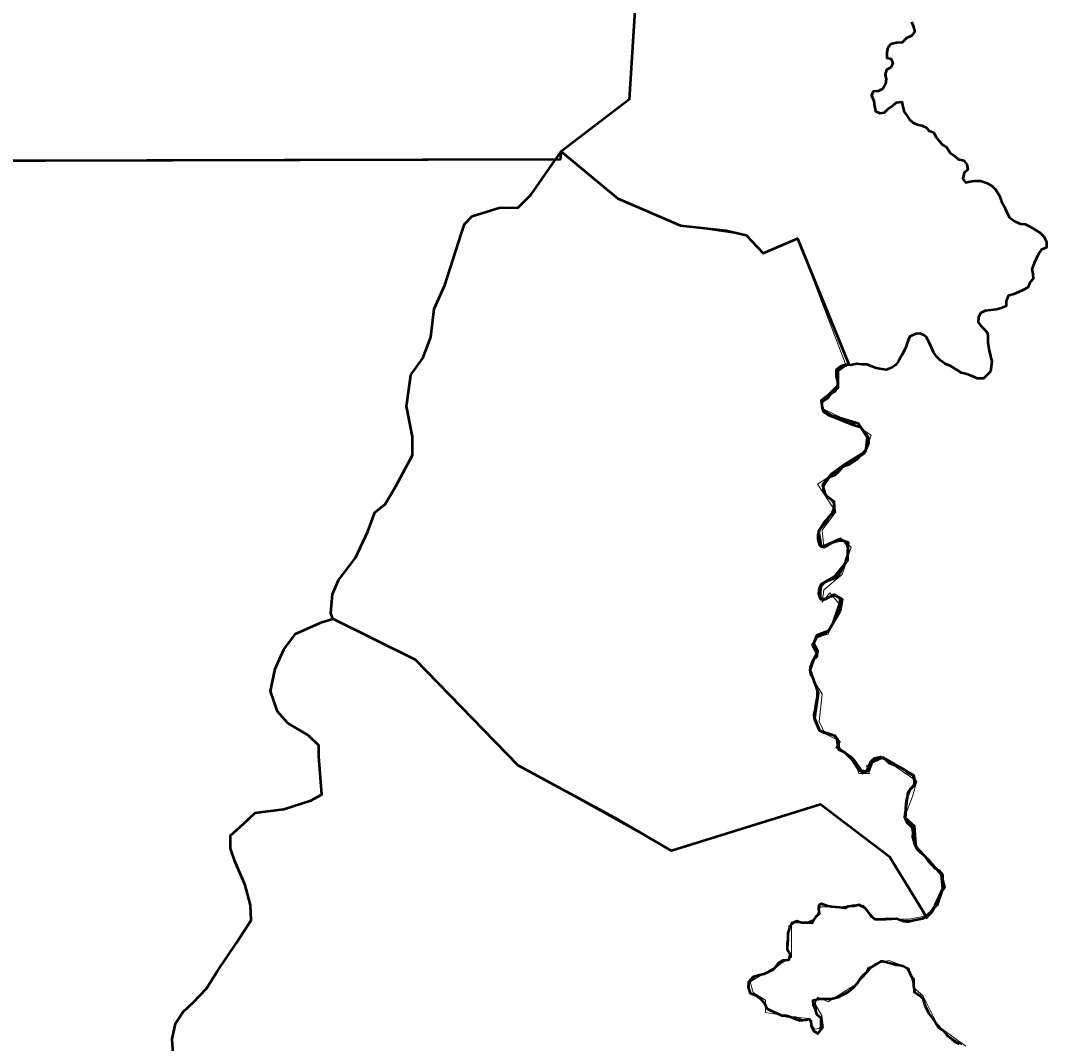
# Model space of a CAD drawing. Extents: x 553962 to 842807, y 8883888 to 9032388.
# Drawn here: x 817195 to 818309, y 9014664 to 9015774 of the extents above; entities that cross this region are included whole.
import ezdxf

# ---------------------------------------------------------------- set-up
doc = ezdxf.new("R2010")
doc.units = 0
doc.header["$LTSCALE"] = 200
for name, color, linetype, lineweight in [('24', 7, 'Continuous', 25), ('27', 7, 'Continuous', 13), ('28', 7, 'Continuous', 53), ('29', 7, 'Continuous', 53), ('35', 7, 'Continuous', 13)]:
    doc.layers.add(name, color=color, linetype=linetype, lineweight=lineweight)

msp = doc.modelspace()

# ---------------------------------------------------------------- linework, layer by layer
at = {"layer": '24', "lineweight": 53}
for points in [[(818162.4, 9015773.2), (818164.2, 9015768.5), (818166.2, 9015762.4), (818162.6, 9015757.8), (818157, 9015755.3), (818152.3, 9015750.7), (818146.2, 9015750.3), (818140.1, 9015748.8), (818136.6, 9015745.2), (818135.5, 9015739.6), (818135.5, 9015734), (818140.5, 9015733), (818142, 9015727.9), (818140, 9015723.3), (818135.4, 9015720.8), (818133.8, 9015715.7), (818134.8, 9015710.6), (818134.2, 9015705.5), (818131.2, 9015700.4), (818126.1, 9015697.9), (818121, 9015697.5), (818118.9, 9015692.9), (818121.4, 9015687.3), (818122.4, 9015681.7), (818123.4, 9015676), (818127.9, 9015674), (818133, 9015674.5), (818137.6, 9015679), (818142.2, 9015682), (818146.3, 9015685.6), (818151.9, 9015686), (818152.9, 9015680.9), (818154.4, 9015675.3), (818157.4, 9015671.2), (818160.4, 9015667.1), (818164, 9015663.6), (818168.5, 9015661.5), (818173.6, 9015660.4), (818178.2, 9015658.4), (818181.7, 9015654.8), (818186.8, 9015652.7), (818188.8, 9015648.1), (818192.3, 9015644), (818195.8, 9015639.9), (818200.4, 9015636.8), (818204.4, 9015630.7), (818209, 9015627.6), (818213, 9015624), (818219.1, 9015622.5), (818222.7, 9015618.3), (818223.6, 9015612.7), (818219.5, 9015609.2), (818218, 9015602.6), (818221, 9015598.5), (818226.1, 9015599.5), (818231.2, 9015600.5), (818237.3, 9015600.4), (818243.9, 9015598.3), (818250, 9015594.7), (818254, 9015590.6), (818258, 9015584), (818260, 9015577.9), (818263.5, 9015572.2), (818266, 9015566.1), (818269, 9015560.5)], [(818269, 9015560.5), (818275.1, 9015556.4), (818280.7, 9015553.8), (818285.8, 9015553.2), (818290.3, 9015551.2), (818296.4, 9015547.6), (818302, 9015544), (818306, 9015539.9), (818309, 9015534.3), (818309, 9015528.1), (818303.4, 9015525.6), (818300.3, 9015521.1), (818298.2, 9015516.5), (818295.7, 9015510.9), (818293.1, 9015504.3), (818294.1, 9015499.2), (818294.5, 9015494.1), (818290.9, 9015490.1), (818288.9, 9015484.5), (818283.2, 9015481.5), (818278.7, 9015479.4), (818273.6, 9015477.4), (818267.4, 9015475.4), (818265.4, 9015469.8), (818265.3, 9015464.2), (818259.7, 9015462.2), (818254.6, 9015460.7), (818248.5, 9015459.8), (818242.4, 9015459.3), (818237.3, 9015456.8), (818235.2, 9015452.2), (818234.7, 9015447.1), (818237.7, 9015443), (818241.3, 9015439.4), (818244.8, 9015435.3), (818245.3, 9015430.2), (818245.2, 9015424.6)], [(818245.2, 9015424.6), (818246.7, 9015416.2), (818246.7, 9015416.2), (818249.8, 9015404), (818248.2, 9015393.3), (818240.6, 9015385.7), (818234, 9015385.7), (818226.4, 9015389), (818222.7, 9015390.6), (818216.6, 9015391.8), (818211.7, 9015395.1), (818205.1, 9015399.2), (818199, 9015401.7), (818193.8, 9015405.4), (818189.7, 9015409.7), (818186.2, 9015414.3), (818184.2, 9015419.4), (818181.1, 9015425.6), (818178.6, 9015430.7), (818175.8, 9015432.9), (818171.8, 9015434.6), (818167, 9015434.3), (818160.8, 9015431.3), (818158.2, 9015425.3), (818155.9, 9015418.7), (818152.1, 9015411.1), (818148.3, 9015404.5), (818145.5, 9015400.7), (818140.7, 9015397.3), (818135, 9015395), (818127.9, 9015396.4), (818124.1, 9015396.9), (818119.4, 9015398.8), (818114.3, 9015401), (818108.8, 9015401.1), (818102.7, 9015401.6), (818096.7, 9015400.2), (818090.5, 9015400.7), (818085.3, 9015398.8), (818080.6, 9015395), (818080.7, 9015394.1), (818080.7, 9015388), (818082.2, 9015382.9), (818082.1, 9015376.3), (818079.1, 9015371.7), (818073.9, 9015368.7), (818071.7, 9015364.4), (818065.1, 9015360.8), (818065.1, 9015360.8), (818065.1, 9015355.4), (818066.7, 9015349.9), (818072.8, 9015345.8), (818099.1, 9015335.4), (818107.1, 9015332.8), (818112.8, 9015325.7), (818115.6, 9015321.5), (818115.9, 9015315.5), (818113.2, 9015309.3), (818109, 9015303.8), (818102.2, 9015297), (818094.6, 9015292.2), (818091.2, 9015290.8), (818087.6, 9015289.6), (818083, 9015284.1), (818078.9, 9015280.5)], [(818078.9, 9015280.5), (818073.3, 9015278.5), (818069.7, 9015274), (818066.6, 9015268.4), (818066.6, 9015263.3), (818070.6, 9015257.7), (818074.7, 9015254.6), (818078.2, 9015250.5), (818078.2, 9015245.4), (818076.1, 9015239.3), (818072, 9015234.7), (818069.9, 9015230.2), (818066.3, 9015226.1), (818062.2, 9015221), (818060.7, 9015216), (818060.7, 9015210.9), (818062.6, 9015204.7), (818067.2, 9015202.7), (818071.8, 9015204.7), (818077.9, 9015208.2), (818083.5, 9015209.7), (818088.6, 9015209.7), (818092.1, 9015205.1), (818093.6, 9015199.4), (818093.1, 9015193.8), (818091, 9015188.8), (818090, 9015183.7), (818086.4, 9015178.1), (818084.3, 9015173.5), (818080.7, 9015169.5), (818076.1, 9015167.5), (818070, 9015165.5), (818064.4, 9015162.5), (818062.3, 9015157.4), (818061.3, 9015151.8), (818063.3, 9015146.7), (818068.8, 9015146.6)], [(818068.8, 9015146.6), (818074, 9015149.1), (818079.6, 9015150.1), (818084.6, 9015147.5), (818084.6, 9015141.4), (818083, 9015135.3), (818080.9, 9015129.7), (818079.4, 9015124.2), (818076.8, 9015119.1), (818073.2, 9015113), (818069.6, 9015109.4), (818059.4, 9015104.4), (818056.3, 9015099.3), (818056.3, 9015093.7), (818059.8, 9015090.1), (818059.8, 9015084), (818055.2, 9015080), (818052.6, 9015072.4), (818052.5, 9015067.3), (818054.5, 9015062.2), (818056.5, 9015057.1), (818058.5, 9015052), (818060, 9015046.8), (818060, 9015040.2), (818058.4, 9015032.6), (818057.9, 9015027), (818056.3, 9015020.4), (818057.3, 9015015.3), (818059.3, 9015010.7), (818062.3, 9015004), (818066.8, 9015001.5), (818071.9, 9015000.4), (818078.5, 9014998.3), (818081.5, 9014994.2), (818082, 9014987.6), (818084.5, 9014983), (818091.1, 9014978.9), (818096.2, 9014975.3), (818099.7, 9014971.7), (818103.2, 9014967.1), (818106.8, 9014962), (818108.8, 9014957.4), (818113.8, 9014959.4), (818115.9, 9014964.5), (818118.5, 9014970.1), (818122.1, 9014973.6), (818128.7, 9014975.1), (818133.8, 9014972.5), (818137.8, 9014968.4), (818143.4, 9014966.3), (818149.5, 9014964.3), (818154.6, 9014961.2), (818159.1, 9014957.1), (818164.2, 9014954.5), (818165.2, 9014948.9), (818165.1, 9014943.3), (818161, 9014939.7), (818159, 9014934.7), (818156.9, 9014929.1), (818156.3, 9014924), (818155.8, 9014918.4), (818155.8, 9014913.3), (818155.7, 9014907.7), (818158.2, 9014903.1), (818162.8, 9014898.5)], [(818162.8, 9014898.5), (818163.8, 9014893.4), (818163.7, 9014887.8), (818166.2, 9014879.6), (818168.2, 9014875), (818171.7, 9014871.4), (818176.3, 9014867.8), (818179.8, 9014862.7), (818183.9, 9014858.6), (818187.9, 9014854), (818192.5, 9014851.4), (818196, 9014847.3), (818196, 9014841.7), (818196.8, 9014839), (818198.2, 9014833.2), (818195.3, 9014829), (818193.9, 9014824.7), (818191.1, 9014817.5), (818184, 9014806.1), (818179.7, 9014801.8), (818174, 9014799), (818159.7, 9014796.1), (818154, 9014796.1), (818146.3, 9014799.2), (818140.7, 9014798.8), (818134.6, 9014798.3), (818129.5, 9014798.3), (818122.9, 9014798.4), (818118.9, 9014801.5), (818115.3, 9014806.6), (818111.8, 9014811.2), (818105.2, 9014814.3), (818100.1, 9014812.8), (818093.5, 9014812.3), (818090, 9014810.5), (818084.1, 9014811.3), (818075.7, 9014812.1)], [(818075.7, 9014812.1), (818071.5, 9014813), (818064.8, 9014815.5), (818062, 9014814), (818061.5, 9014810.5), (818062.3, 9014804.6), (818058.3, 9014800.8), (818055.3, 9014796.8), (818049.7, 9014794.8), (818043, 9014794.8), (818038, 9014796.4), (818032.4, 9014794.4), (818029.8, 9014789.3), (818028.2, 9014783.7), (818028.2, 9014777.1), (818027.6, 9014772), (818027.6, 9014765.9), (818030.6, 9014760.8), (818029, 9014754.2), (818022.4, 9014753.7), (818017.3, 9014750.7), (818012.2, 9014743.6), (818007.6, 9014741.6), (818002, 9014739), (817995.8, 9014737.6), (817990.2, 9014735.6), (817985.6, 9014730.5), (817985.1, 9014724.9), (817987.1, 9014718.2), (817993.2, 9014716.2), (817998.2, 9014712.6), (818002.8, 9014707.5), (818005.3, 9014701.8), (818010.3, 9014699.2), (818016.4, 9014696.7), (818021.5, 9014694.1), (818026.6, 9014694.1), (818031.2, 9014692.8), (818037.1, 9014690.3), (818041.3, 9014688.6), (818048, 9014689.5), (818051.4, 9014690.3), (818053, 9014688.8), (818053.5, 9014683.2), (818056.5, 9014677.1), (818061, 9014674.5), (818064.1, 9014678.5), (818064.2, 9014684.6), (818064.2, 9014691.3), (818060.2, 9014694.9), (818058.2, 9014700.5), (818056.2, 9014705.1), (818055.7, 9014710.7), (818062.8, 9014712.2), (818068.4, 9014712.1), (818075, 9014712.1), (818082.7, 9014714.1), (818089.8, 9014717.6), (818094.4, 9014720.1), (818099, 9014724.2), (818103.6, 9014728.7), (818106.7, 9014733.8), (818110.3, 9014738.3), (818114.4, 9014741.4), (818116.5, 9014746.5)], [(818116.5, 9014746.5), (818118.4, 9014746.2), (818125.5, 9014750.5), (818129.8, 9014753.3), (818131.2, 9014753.3), (818141.2, 9014750.5), (818145.5, 9014749.1), (818148.3, 9014749.1), (818154, 9014747.6), (818158.3, 9014744.8), (818162.6, 9014736.2), (818164.7, 9014733.9), (818164.6, 9014726.8), (818165.6, 9014719.7), (818171.2, 9014716.1), (818174.7, 9014712.5), (818176.7, 9014706.3), (818178.7, 9014701.2), (818181.7, 9014696.1), (818185.2, 9014691), (818188.8, 9014685.9), (818192.3, 9014680.8), (818196.8, 9014677.7), (818200.9, 9014672.6), (818205.4, 9014669), (818209.5, 9014665.4), (818214.1, 9014663.3)]]:
    msp.add_lwpolyline(points, dxfattribs=at)
at = {"layer": '27'}
for points in [[(817862, 9015785.7), (817856, 9015688.8), (817781.9, 9015632.3), (817843.7, 9015581.1), (817877.6, 9015566.5), (817911.6, 9015551.9), (817983.1, 9015541.3), (818001.3, 9015522), (818038.6, 9015537.8), (818092, 9015398.8), (818083.7, 9015398.8), (818083.7, 9015375.6), (818065.4, 9015359), (818067.1, 9015352.3), (818098.6, 9015337.4), (818118.6, 9015324.1), (818111.9, 9015304.1), (818060.4, 9015270.9), (818080.3, 9015241), (818065.4, 9015221), (818067.1, 9015202.8), (818085.3, 9015212.7), (818097, 9015202.8), (818087, 9015172.8), (818067.1, 9015156.2), (818065.4, 9015142.9), (818073.7, 9015152.9), (818083.7, 9015141.3), (818072, 9015108), (818058.8, 9015104.7), (818053.8, 9015096.4), (818058.8, 9015086.4), (818052.1, 9015064.8), (818065.4, 9015043.2), (818062.1, 9015013.3), (818068.7, 9015000), (818085.3, 9014991.7), (818080.3, 9014985), (818100.3, 9014971.8), (818105.3, 9014956.8), (818116.9, 9014956.8), (818113.6, 9014965.1), (818131.8, 9014973.4), (818168.4, 9014948.5), (818163.4, 9014931.9), (818155.1, 9014910.3), (818166.6, 9014900.2), (818168.2, 9014875.3), (818181.5, 9014863.6), (818196.5, 9014845.3), (818198.1, 9014835.4), (818191.5, 9014813.8), (818176.5, 9014802.1), (818159.9, 9014798.8), (818151.6, 9014798.8), (818135, 9014798.8), (818121.7, 9014798.8), (818110.1, 9014813.8), (818095.2, 9014812.1), (818063.6, 9014812.1), (818055.3, 9014793.8), (818032, 9014795.5), (818032, 9014757.3), (817987.2, 9014730.7), (817990.5, 9014719), (818003.8, 9014710.7)], [(818003.8, 9014710.7), (818003.8, 9014697.4), (818037, 9014692.5), (818050.3, 9014690.8), (818057, 9014679.2), (818066.9, 9014680.8), (818065.2, 9014694.1), (818057, 9014707.4), (818060.3, 9014714.1), (818071.9, 9014709.1), (818103.5, 9014729), (818123.4, 9014750.6), (818138.3, 9014753.9), (818159.9, 9014745.6), (818164.9, 9014724), (818174.9, 9014715.7), (818191.5, 9014682.5), (818221.4, 9014660.9)]]:
    msp.add_lwpolyline(points, dxfattribs=at)
at = {"layer": '28'}
for points in [[(817534.1, 9015124.8), (817532.1, 9015131.1), (817533.9, 9015151.5), (817540.3, 9015166.7), (817558.9, 9015191.2), (817572.3, 9015219.8), (817579.9, 9015240.2), (817591, 9015249.5), (817602.7, 9015268.8), (817620.7, 9015302.6), (817620.7, 9015322.6), (817614.3, 9015355.9), (817617.2, 9015376.3), (817618.9, 9015389.7), (817631.8, 9015407.8), (817640.5, 9015430.5), (817644, 9015461.5), (817655.7, 9015487.1), (817673.7, 9015543.5), (817677.2, 9015553.4), (817685.4, 9015562.2), (817715.7, 9015571.5), (817734.9, 9015570.9), (817749.5, 9015585.5), (817764.5, 9015606.8), (817776, 9015623.7), (816391.5, 9015619.8)], [(817360.7, 9014651.7), (817359.8, 9014668.6), (817363.2, 9014685.4), (817371.6, 9014698.1), (817382.5, 9014708.2), (817396.8, 9014723.3), (817408.6, 9014741.8), (817429.7, 9014773), (817445.6, 9014797.8), (817444.8, 9014813.8), (817438.9, 9014835.7), (817427.9, 9014861.8), (817422.9, 9014875.3), (817422.9, 9014889.6), (817437.2, 9014902.2), (817449.8, 9014914), (817481, 9014918.2), (817510.4, 9014927.5), (817522.2, 9014934.2), (817518.8, 9014975.5), (817518.8, 9014987.3), (817507.9, 9014998.2), (817485.2, 9015011.7), (817474.2, 9015024.3), (817466.6, 9015046.2), (817471.7, 9015070.7), (817481, 9015091.7), (817493.6, 9015108.6), (817522.2, 9015121.1), (817534.1, 9015124.8)]]:
    msp.add_lwpolyline(points, dxfattribs=at)
at = {"layer": '29'}
for points in [[(817862, 9015785.7), (817856, 9015688.8), (817781.9, 9015632.3), (817781.1, 9015623.7), (816882.8, 9015621.2)], [(817534.1, 9015124.8), (817532.1, 9015131.1), (817533.9, 9015151.5), (817540.3, 9015166.7), (817558.9, 9015191.2), (817572.3, 9015219.8), (817579.9, 9015240.2), (817591, 9015249.5), (817602.7, 9015268.8), (817620.7, 9015302.6), (817620.7, 9015322.6), (817614.3, 9015355.9), (817617.2, 9015376.3), (817618.9, 9015389.7), (817631.8, 9015407.8), (817640.5, 9015430.5), (817644, 9015461.5), (817655.7, 9015487.1), (817673.7, 9015543.5), (817677.2, 9015553.4), (817685.4, 9015562.2), (817715.7, 9015571.5), (817734.9, 9015570.9), (817749.5, 9015585.5), (817764.5, 9015606.8), (817781.9, 9015632.3), (817843.7, 9015581.1), (817911.6, 9015551.9), (817961.1, 9015546.6), (817983.1, 9015541.3), (818001.3, 9015522), (818038.6, 9015537.8), (818093.9, 9015402.1), (818082.3, 9015393.9), (818082.3, 9015378.2), (818072.3, 9015368.2), (818064.2, 9015361.8), (818065.9, 9015351.9), (818075.3, 9015346.1), (818104.4, 9015337.3), (818114.3, 9015322.1), (818112.6, 9015306.4), (818089.8, 9015292.4), (818075.3, 9015281.9), (818065.9, 9015270.2), (818068.8, 9015259.7), (818078.1, 9015252.5), (818078.7, 9015241.5), (818068.4, 9015230.6), (818061.3, 9015219.6), (818064.4, 9015203), (818072.8, 9015206.2), (818083.8, 9015211.3), (818093.5, 9015208.1), (818092.8, 9015197.8), (818092.8, 9015188.1), (818079.3, 9015171.3), (818067.7, 9015164.2), (818063.8, 9015159.1), (818063.2, 9015150.7), (818063.8, 9015146.1), (818069.6, 9015146.1), (818078.6, 9015151.3), (818087, 9015146.1), (818085.1, 9015133.2), (818072.2, 9015111.9), (818059.3, 9015106.8), (818056.1, 9015098.4), (818060.6, 9015089.3), (818056.7, 9015082.2), (818052.2, 9015069.3), (818061.2, 9015044.2), (818057.3, 9015017), (818062.5, 9015003.5), (818079.3, 9014998.3), (818083.2, 9014992.5), (818083.2, 9014982.8), (818089.6, 9014980.2), (818098, 9014971.8), (818105.7, 9014960.2), (818116.1, 9014959.6), (818120.6, 9014970.6), (818131.5, 9014974.4), (818164.5, 9014955.1), (818166.4, 9014946), (818158.6, 9014936.3), (818154.8, 9014909.2), (818164.5, 9014899.6), (818167, 9014877.6), (818185.1, 9014858.2), (818194.8, 9014847.3), (818196.1, 9014831.8), (818187.7, 9014813.7), (818178.6, 9014800.1), (818175, 9014807.2)], [(818175, 9014807.2), (818139, 9014865.9), (818063.6, 9014923.4), (817901.9, 9014873.1), (817844.4, 9014906.6), (817735.4, 9014965.4), (817624, 9015080.4), (817534.1, 9015124.8)]]:
    msp.add_lwpolyline(points, dxfattribs=at)
at = {"layer": '29', "lineweight": 25}
for points in [[(817534.1, 9015124.8), (817522.2, 9015121.1), (817493.6, 9015108.6), (817481, 9015091.7), (817471.7, 9015070.7)], [(818063.6, 9014923.4), (817901.9, 9014873.1), (817735.4, 9014965.4), (817624, 9015080.4), (817534.1, 9015124.8)], [(817471.7, 9015070.7), (817466.6, 9015046.2), (817474.2, 9015024.3), (817485.2, 9015011.7)], [(817485.2, 9015011.7), (817507.9, 9014998.2), (817518.8, 9014987.3), (817518.8, 9014975.5), (817522.2, 9014934.2)], [(817522.2, 9014934.2), (817510.4, 9014927.5), (817481, 9014918.2), (817449.8, 9014914)], [(817986.4, 9014729.1), (817992.9, 9014736.1), (818012.5, 9014744.2), (818022.6, 9014752.7), (818028.1, 9014754.2), (818032.1, 9014759.8), (818028.1, 9014764.3), (818029.1, 9014775.9), (818029.6, 9014791.5), (818036.2, 9014795), (818045.2, 9014795), (818054.7, 9014794.3), (818061.4, 9014804.4), (818062.3, 9014814.5), (818086.7, 9014812), (818100.1, 9014814.5), (818111.1, 9014812), (818122, 9014799.3), (818145.6, 9014800.2), (818158.2, 9014795.1), (818178.6, 9014800.1), (818175, 9014807.2), (818139, 9014865.9), (818063.6, 9014923.4)], [(817449.8, 9014914), (817437.2, 9014902.2), (817422.9, 9014889.6), (817422.9, 9014875.3)], [(817422.9, 9014875.3), (817427.9, 9014861.8), (817438.9, 9014835.7), (817444.8, 9014813.8)], [(817444.8, 9014813.8), (817445.6, 9014797.8), (817429.7, 9014773), (817408.6, 9014741.8)], [(818217.2, 9014662.2), (818210.6, 9014666.2), (818202.1, 9014672.2), (818194.5, 9014680.3), (818186, 9014690.3), (818179.4, 9014701.4), (818175.9, 9014711.5), (818164.9, 9014719), (818165.4, 9014725.1), (818162.8, 9014737.1), (818156.8, 9014746.7), (818147.8, 9014749.7), (818130.2, 9014752.7), (818115.6, 9014745.7), (818110.6, 9014736.6), (818103, 9014729.1), (818093.5, 9014720), (818077.9, 9014711.5), (818060.3, 9014713), (818057.8, 9014708), (818059.8, 9014695.9), (818064.8, 9014689.8), (818065.3, 9014679.3), (818060.3, 9014674.2), (818054.2, 9014680.8), (818052.7, 9014690.3), (818044.2, 9014689.3), (818037.2, 9014692.3), (818027.1, 9014692.3), (818019.6, 9014694.9), (818007, 9014699.9), (818003, 9014707.5), (817994.9, 9014715), (817986.4, 9014718.5), (817986.4, 9014729.1)], [(817408.6, 9014741.8), (817396.8, 9014723.3), (817382.5, 9014708.2), (817371.6, 9014698.1)], [(817371.6, 9014698.1), (817363.2, 9014685.4), (817359.8, 9014668.6), (817360.7, 9014651.7), (817408.6, 9014624.8)]]:
    msp.add_lwpolyline(points, dxfattribs=at)
at = {"layer": '35'}
for points in [[(817862, 9015785.7), (817856, 9015688.8), (817781.9, 9015632.3), (817843.7, 9015581.1), (817877.6, 9015566.5), (817911.6, 9015551.9), (817983.1, 9015541.3), (818001.3, 9015522), (818038.6, 9015537.8), (818092, 9015398.8), (818083.7, 9015398.8), (818083.7, 9015375.6), (818065.4, 9015359), (818067.1, 9015352.3), (818098.6, 9015337.4), (818118.6, 9015324.1), (818111.9, 9015304.1), (818060.4, 9015270.9), (818080.3, 9015241), (818065.4, 9015221), (818067.1, 9015202.8), (818085.3, 9015212.7), (818097, 9015202.8), (818087, 9015172.8), (818067.1, 9015156.2), (818065.4, 9015142.9), (818073.7, 9015152.9), (818083.7, 9015141.3), (818072, 9015108), (818058.8, 9015104.7), (818053.8, 9015096.4), (818058.8, 9015086.4), (818052.1, 9015064.8), (818065.4, 9015043.2), (818062.1, 9015013.3), (818068.7, 9015000), (818085.3, 9014991.7), (818080.3, 9014985), (818100.3, 9014971.8), (818105.3, 9014956.8), (818116.9, 9014956.8), (818113.6, 9014965.1), (818131.8, 9014973.4), (818168.4, 9014948.5), (818163.4, 9014931.9), (818155.1, 9014910.3), (818166.6, 9014900.2), (818168.2, 9014875.3), (818181.5, 9014863.6), (818196.5, 9014845.3), (818198.1, 9014835.4), (818191.5, 9014813.8), (818176.5, 9014802.1), (818159.9, 9014798.8), (818151.6, 9014798.8), (818135, 9014798.8), (818121.7, 9014798.8), (818110.1, 9014813.8), (818095.2, 9014812.1), (818063.6, 9014812.1), (818055.3, 9014793.8), (818032, 9014795.5), (818032, 9014757.3), (817987.2, 9014730.7), (817990.5, 9014719), (818003.8, 9014710.7)], [(818003.8, 9014710.7), (818003.8, 9014697.4), (818037, 9014692.5), (818050.3, 9014690.8), (818057, 9014679.2), (818066.9, 9014680.8), (818065.2, 9014694.1), (818057, 9014707.4), (818060.3, 9014714.1), (818071.9, 9014709.1), (818103.5, 9014729), (818123.4, 9014750.6), (818138.3, 9014753.9), (818159.9, 9014745.6), (818164.9, 9014724), (818174.9, 9014715.7), (818191.5, 9014682.5), (818221.4, 9014660.9)]]:
    msp.add_lwpolyline(points, dxfattribs=at)

doc.saveas('drawing.dxf')
